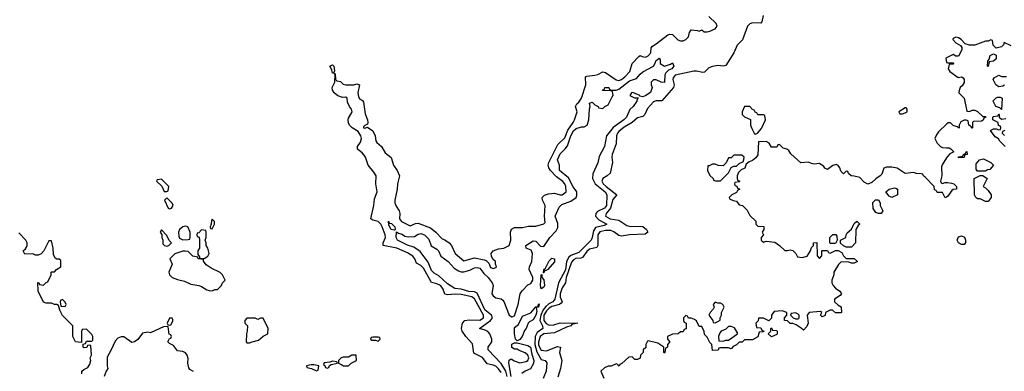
# Model space of a CAD drawing. Header units: inches. Extents: x 2380249 to 2585472, y 382747 to 546448.
# Tile 477 of 626: x 2513071 to 2520431, y 490790 to 493418. Entities that reach past the tile are written whole.
import ezdxf

# ---------------------------------------------------------------- set-up
doc = ezdxf.new("R2010")
doc.units = ezdxf.units.IN
doc.header["$MEASUREMENT"] = 0
doc.layers.add('C5419', color=7, linetype='Continuous')
doc.layers.add('C5429', color=7, linetype='Continuous')

msp = doc.modelspace()

# ---------------------------------------------------------------- linework, layer by layer
at = {"layer": 'C5419', "color": 4}
for points, elevation in [([(2516670, 490780.7), (2516650, 490809.5), (2516630, 490827.3), (2516610, 490836.9), (2516566.3, 490846.3), (2516530, 490893.3), (2516465.1, 490925.1), (2516455, 490995), (2516405.7, 491050), (2516378.7, 491090), (2516373.6, 491110), (2516381.3, 491150), (2516399.3, 491170), (2516430, 491175.5), (2516510, 491172.6), (2516538.9, 491190), (2516538.7, 491210), (2516470, 491332.6), (2516450, 491347.7), (2516370, 491364.6), (2516330, 491366.6), (2516270, 491361.7), (2516250, 491367), (2516234.7, 491410), (2516216.3, 491430), (2516190, 491443.1), (2516150, 491454.5), (2516090, 491559.6), (2516070, 491579.7), (2516037.2, 491597.2), (2516024.2, 491630), (2516010, 491651.5), (2515970, 491675.1), (2515890.7, 491710.7), (2515789.2, 491730), (2515788.2, 491750), (2515805.3, 491790), (2515803.1, 491810), (2515781.4, 491870), (2515769.8, 491889.8), (2515750, 491909.7), (2515710, 491920.7), (2515696, 491930), (2515719.1, 492030), (2515722.3, 492077.7), (2515744, 492130), (2515734, 492190), (2515736.9, 492250), (2515718.5, 492278.5), (2515674.7, 492330), (2515655.6, 492390), (2515645.7, 492405.7), (2515630, 492423.7), (2515595.3, 492450), (2515595.3, 492470), (2515617.5, 492502.5), (2515626, 492530), (2515620.9, 492550), (2515600.9, 492580.9), (2515557.2, 492610), (2515537.2, 492630), (2515530, 492648), (2515526.6, 492670), (2515530, 492682), (2515557.2, 492730), (2515552.3, 492750), (2515536, 492770), (2515522, 492802), (2515518, 492830), (2515510, 492838), (2515483.6, 492836.4), (2515450, 492849.5), (2515420.9, 492870), (2515409, 492890), (2515408, 492910), (2515427.6, 492950), (2515428.7, 493008.7), (2515422, 493018), (2515430, 493014), (2515431.3, 492970), (2515440.7, 492960.7), (2515470, 492955.5), (2515490, 492934.9), (2515510, 492930.7), (2515568.7, 492931.3), (2515590, 492938), (2515610.8, 492930), (2515599.5, 492870), (2515603.8, 492843.8), (2515610, 492826.8), (2515633.2, 492813.2), (2515640.7, 492800.7), (2515652.9, 492712.9), (2515670.3, 492670), (2515672.4, 492650), (2515670, 492638), (2515650, 492626), (2515642, 492618), (2515642, 492610), (2515650, 492606.8), (2515670, 492614), (2515710, 492587.7), (2515728.8, 492550), (2515733.4, 492513.4), (2515739.9, 492499.9), (2515774.9, 492470), (2515802.2, 492422.2), (2515847, 492387), (2515866.4, 492330), (2515892.2, 492290), (2515910.4, 492250), (2515894.6, 492190), (2515893.1, 492150), (2515876.4, 492070), (2515876.4, 492050), (2515884.4, 492024.4), (2515908.3, 491988.3), (2515912.7, 491970), (2515910.4, 491930), (2515925.5, 491910), (2515990, 491876.3), (2516030, 491893.4), (2516050, 491897.1), (2516141.2, 491861.2), (2516181.6, 491830), (2516230, 491780.5), (2516250, 491772.7), (2516280.7, 491750), (2516299.1, 491730), (2516326, 491670), (2516390, 491616), (2516470, 491637.6), (2516543.4, 491623.4), (2516558, 491618), (2516579.1, 491599.1), (2516590, 491566), (2516610, 491558), (2516630, 491564.7), (2516635.3, 491570), (2516628, 491590), (2516628, 491610), (2516608.7, 491628.7), (2516598, 491650), (2516595.3, 491670), (2516610, 491690.7), (2516650, 491704.9), (2516690.7, 491710.7), (2516729.3, 491730), (2516742.9, 491770), (2516739.6, 491830), (2516746.7, 491853.3), (2516770, 491863.8), (2516830, 491864.9), (2516875.5, 491875.5), (2516930, 491874.8), (2516989, 491891), (2516998, 491902), (2516993, 491950), (2516999, 492030), (2516979.3, 492070), (2516976, 492090), (2516993.4, 492106.6), (2517024.2, 492115.8), (2517070, 492120.3), (2517110, 492108.5), (2517126, 492110), (2517155.1, 492130), (2517154.3, 492170), (2517145.6, 492190), (2517130, 492209.5), (2517084.4, 492244.4), (2517038.9, 492290), (2517025.4, 492310), (2517020.5, 492330), (2517025.6, 492350), (2517094, 492486), (2517144.9, 492535.1), (2517168, 492592), (2517208.4, 492650), (2517217.4, 492670), (2517237, 492730), (2517226, 492770), (2517235.1, 492790), (2517250, 492801.6), (2517269.8, 492830.2), (2517303.1, 492930), (2517300.9, 492990), (2517310, 492996.4), (2517370, 493002), (2517391.8, 493008.2), (2517430, 493028), (2517450, 493023.8), (2517530, 492968.7), (2517550, 492964.2), (2517570, 492970.3), (2517595.8, 492990), (2517630.7, 493029.3), (2517649.3, 493090), (2517698.6, 493141.4), (2517710, 493150.8), (2517723.4, 493143.4), (2517750, 493138.4), (2517770, 493146.4), (2517789.6, 493170), (2517792.5, 493207.5), (2517800.7, 493219.3), (2517830, 493237.1), (2517916.1, 493303.9), (2517930, 493310.4), (2517950, 493307.7), (2517990, 493267), (2518010, 493258.9), (2518030, 493260.2), (2518050, 493270.3), (2518069.7, 493290), (2518078, 493322), (2518090, 493341), (2518138, 493338), (2518150, 493332), (2518170, 493342), (2518187.1, 493327.1), (2518210, 493327.3), (2518230, 493330.8), (2518270, 493348.4), (2518283.7, 493370), (2518278, 493390), (2518222.6, 493442.6)], 36), ([(2518628.5, 493450), (2518618, 493402), (2518610, 493392.7), (2518550, 493394.3), (2518530, 493386.9), (2518511, 493369), (2518474.1, 493265.9), (2518433.4, 493226.6), (2518410.2, 493170), (2518350, 493076), (2518328.6, 493071.4), (2518290, 493074.6), (2518250, 493067.4), (2518222.8, 493057.2), (2518190, 493026.6), (2518176.7, 493023.3), (2518130, 493034.2), (2518110, 493033.3), (2517970, 493002.3), (2517955.8, 492984.2), (2517954.4, 492970), (2517962.8, 492930), (2517957.3, 492910), (2517870, 492811.8), (2517830, 492811), (2517810, 492803.1), (2517764.8, 492755.2), (2517743.8, 492710), (2517730, 492694.5), (2517690, 492684.2), (2517648.5, 492650), (2517590, 492614.8), (2517550, 492582.4), (2517539.5, 492570), (2517531.7, 492550), (2517530.3, 492489.7), (2517499.5, 492410), (2517497, 492390), (2517501.3, 492350), (2517483.7, 492270), (2517462.4, 492250), (2517430.4, 492230), (2517423.2, 492210), (2517433.6, 492190), (2517454.7, 492170), (2517534.8, 492110), (2517505.6, 492074.4), (2517487, 492010), (2517455.3, 491970), (2517450.3, 491950), (2517484, 491930), (2517550, 491920.2), (2517610, 491878.9), (2517630, 491874.2), (2517730, 491871.4), (2517756.4, 491850), (2517767.3, 491830), (2517745.8, 491814.2), (2517630, 491810.8), (2517570, 491799.3), (2517550, 491804.2), (2517512.7, 491832.7), (2517490, 491842.2), (2517450, 491842.3), (2517407.7, 491832.3), (2517392.7, 491810), (2517392.4, 491730), (2517385.1, 491714.9), (2517330, 491701.8), (2517310, 491686), (2517278.8, 491641.2), (2517265.4, 491634.6), (2517228.2, 491631.8), (2517210, 491622), (2517195.5, 491604.5), (2517156.5, 491490), (2517152, 491450), (2517127.1, 491412.9), (2517111.6, 491370), (2517110, 491342.8), (2517126, 491310), (2517119.6, 491300.4), (2517107.3, 491290), (2517050, 491274.5), (2517030, 491262.5), (2517010, 491243.1), (2516990.2, 491210), (2516989.6, 491169.6), (2517006.5, 491146.5), (2517030, 491133.7), (2517063.3, 491136.7), (2517110, 491152.8), (2517242, 491150), (2517199.6, 491140.4), (2517191.3, 491130), (2517159.1, 491120.9), (2517070, 491078.7), (2516988.2, 491070), (2516960.7, 491050), (2516949.4, 491010), (2516950, 490984.9), (2516970, 490947.4), (2517010, 490944.2), (2517090, 490974.8), (2517114, 490970), (2517107.3, 490930), (2517124, 490870), (2517113, 490810), (2517094.4, 490745.6)], 36), ([(2520000, 493133), (2519994, 493130), (2519998, 493098), (2520000, 493097.3)], 44), ([(2516714, 490750), (2516704, 490790), (2516670, 490848.3), (2516572.7, 490950), (2516572.7, 490970), (2516599.5, 491010), (2516599.6, 491030), (2516584.2, 491070), (2516570, 491087.3), (2516550, 491098.4), (2516508, 491110), (2516589.6, 491170), (2516604.2, 491190), (2516598.4, 491210), (2516548.5, 491248.5), (2516490, 491373.6), (2516470, 491384.8), (2516427.4, 491387.4), (2516370, 491404.8), (2516324, 491410), (2516270, 491443.6), (2516203.5, 491503.5), (2516170, 491522.9), (2516150, 491544.5), (2516125.1, 491605.1), (2516065.1, 491685.1), (2516016.9, 491716.9), (2515970, 491733.3), (2515895.3, 491770), (2515886, 491790), (2515888, 491832), (2515902, 491822), (2515930, 491814), (2515950, 491799.1), (2515975.1, 491795.1), (2516022.9, 491797.1), (2516050, 491814), (2516070, 491819.1), (2516096, 491810), (2516130, 491778), (2516147.7, 491727.7), (2516190, 491702.8), (2516202.8, 491690), (2516218.8, 491650), (2516273.4, 491610), (2516319.6, 491559.6), (2516350, 491541.3), (2516370, 491533.7), (2516390, 491533.4), (2516434.7, 491545.2), (2516470, 491562.4), (2516490, 491566.4), (2516510, 491560.4), (2516540.9, 491520.9), (2516574, 491490), (2516603.1, 491450), (2516610.3, 491430), (2516599.5, 491370), (2516610, 491353), (2516630, 491338.9), (2516670, 491331.7), (2516682.5, 491322.5), (2516691.2, 491311.2), (2516729.3, 491209.3), (2516750, 491196.9), (2516770, 491205.7), (2516796.5, 491290), (2516813.1, 491370), (2516827.4, 491392.6), (2516870, 491436), (2516893.1, 491446.9), (2516906.6, 491470), (2516907, 491490), (2516879.5, 491550), (2516881.6, 491570), (2516899.7, 491610), (2516903.6, 491670), (2516895.3, 491695.3), (2516858, 491710), (2516855.3, 491730), (2516910, 491766), (2516930, 491762), (2516965.2, 491725.2), (2516990, 491722.8), (2517035.1, 491790), (2517081, 491839), (2517094.7, 491865.3), (2517093.5, 491893.5), (2517073.6, 491950), (2517102.8, 492017.2), (2517123.8, 492036.2), (2517190, 492060.4), (2517230, 492088.4), (2517236.3, 492103.7), (2517235.8, 492130), (2517208.1, 492168.1), (2517174.7, 492234.7), (2517107.3, 492290), (2517105.2, 492330), (2517092.3, 492370), (2517110, 492415.5), (2517148.2, 492451.8), (2517165.3, 492474.7), (2517190, 492550.7), (2517210, 492587.7), (2517230, 492605.5), (2517270, 492617.3), (2517290, 492616), (2517313.2, 492630), (2517326, 492670), (2517329.5, 492750.5), (2517335.3, 492770), (2517330, 492794), (2517350, 492802), (2517370, 492782), (2517394, 492770), (2517398, 492758), (2517430, 492754), (2517446, 492770), (2517470, 492782), (2517499, 492841), (2517508, 492850), (2517502, 492882), (2517490, 492886), (2517427.3, 492887.3), (2517430, 492894), (2517442, 492898), (2517446, 492910), (2517474, 492910), (2517478, 492898), (2517492, 492892), (2517530, 492891), (2517550, 492897.3), (2517630, 492959.5), (2517682.7, 492977.3), (2517709.2, 493010), (2517730, 493027.3), (2517808, 493070), (2517823.1, 493096.9), (2517825.2, 493110), (2517850, 493131), (2517858, 493118), (2517858, 493090), (2517890, 493070.8), (2517935.3, 493084.7), (2517950, 493094), (2517962, 493070), (2517944.7, 493050), (2517920.4, 493039.6), (2517899.8, 493020.2), (2517893.4, 493006.6), (2517890, 492948), (2517866, 492950), (2517830, 492968), (2517810, 492968), (2517792, 492950), (2517791.3, 492930), (2517798, 492910), (2517785.4, 492874.6), (2517752, 492850), (2517730, 492842), (2517706, 492846), (2517706, 492850), (2517654, 492874), (2517644.7, 492870), (2517632, 492850), (2517667.3, 492832.7), (2517694, 492834), (2517683.6, 492816.4), (2517684.7, 492810), (2517656, 492770), (2517632.7, 492747.3), (2517607.3, 492690), (2517587.3, 492670), (2517507.3, 492612.7), (2517457.3, 492550), (2517443.8, 492470), (2517403.7, 492396.3), (2517392.7, 492347.3), (2517355.5, 492264.5), (2517352.7, 492230), (2517371.7, 492191.7), (2517448, 492130), (2517460.4, 492110), (2517456.9, 492030), (2517443, 492010), (2517390, 491983.6), (2517378.7, 491970), (2517376.5, 491950), (2517401.2, 491921.2), (2517461, 491890), (2517439.9, 491880.1), (2517376.5, 491863.5), (2517359.9, 491840.1), (2517351.3, 491788.7), (2517343, 491770), (2517250, 491676.9), (2517190, 491656), (2517176.1, 491643.9), (2517158, 491610), (2517150, 491549.5), (2517098.9, 491450), (2517070.9, 491329.1), (2517056.5, 491310), (2517026.4, 491293.6), (2517004.9, 491275.1), (2516984.8, 491250), (2516965.5, 491210), (2516960.2, 491170), (2516978.5, 491130), (2516982, 491110), (2516940.4, 491079.6), (2516924.5, 491050), (2516921.2, 490990), (2516936, 490936), (2516970, 490879.1), (2516998, 490870), (2517012.3, 490852.3), (2517006.4, 490790), (2516983.1, 490736.9)], 32), ([(2520000, 492635.7), (2519939.6, 492580.4), (2519923.6, 492556.4), (2519912, 492530), (2519930, 492494), (2519954, 492470), (2519970, 492462), (2520000, 492460.5)], 44), ([(2520000, 492092), (2519990, 492086), (2519970, 492126), (2519930, 492126), (2519922, 492142), (2519910, 492146), (2519906, 492170), (2519840.4, 492240.4), (2519826, 492250), (2519822, 492262), (2519810, 492266), (2519772.7, 492267.3), (2519755.3, 492275.3), (2519690, 492268), (2519630, 492308), (2519590, 492315.3), (2519550, 492315.3), (2519531.6, 492308.4), (2519516, 492264), (2519502, 492250), (2519470, 492228.7), (2519439.8, 492200.2), (2519410, 492188), (2519383.1, 492203.1), (2519350, 492238), (2519310, 492248.7), (2519286, 492250), (2519267.3, 492267.3), (2519262, 492282), (2519250, 492286), (2519230, 492266), (2519210, 492286), (2519202, 492310), (2519190, 492328), (2519174.6, 492334.6), (2519150, 492328), (2519110, 492298), (2519090, 492308), (2519081.2, 492321.2), (2519050, 492344), (2519010, 492339), (2518990, 492342), (2518966.4, 492353.6), (2518910, 492348.7), (2518836.4, 492416.4), (2518820.4, 492440.4), (2518806, 492450), (2518778, 492458), (2518750, 492486), (2518738, 492482), (2518730, 492466), (2518690, 492466), (2518674.6, 492494.6), (2518650, 492508), (2518594, 492506), (2518590, 492408), (2518574.4, 492385.6), (2518550, 492366), (2518523.6, 492356.4), (2518502, 492338), (2518492.7, 492307.3), (2518463.6, 492296.4), (2518443.6, 492276.4), (2518434, 492250), (2518434, 492230), (2518438, 492218), (2518454, 492210), (2518450, 492206), (2518418, 492202), (2518414, 492190), (2518418, 492178), (2518432.7, 492172.7), (2518438, 492158), (2518454, 492150), (2518438, 492142), (2518430, 492126), (2518394, 492110), (2518374, 492090), (2518378, 492078), (2518405.4, 492065.4), (2518430, 492062), (2518450, 492034), (2518474, 492030), (2518510, 491994), (2518530, 491954), (2518572.7, 491912.7), (2518574, 491890), (2518590, 491874), (2518632.7, 491872.7), (2518634, 491850), (2518622, 491830), (2518632, 491810), (2518614, 491790), (2518614, 491770), (2518630, 491754), (2518650, 491762), (2518716, 491756), (2518751.1, 491731.1), (2518790, 491694), (2518810, 491692), (2518830, 491698), (2518851.6, 491691.6), (2518874, 491670), (2518886, 491646), (2518921, 491641), (2518958, 491650), (2518982, 491690), (2518990, 491714), (2519006, 491730), (2519006, 491750), (2519030, 491752), (2519032.7, 491652.7), (2519050, 491634), (2519067.3, 491652.7), (2519066, 491690), (2519070, 491694), (2519110, 491694), (2519118, 491678), (2519130, 491674), (2519170, 491694), (2519190, 491694), (2519216.9, 491676.9), (2519230, 491654), (2519250, 491634), (2519310, 491632), (2519334, 491610), (2519310, 491598), (2519290, 491598), (2519270, 491606), (2519212.7, 491607.3), (2519191.6, 491588.4), (2519158, 491530), (2519158, 491510), (2519142, 491470), (2519142, 491450), (2519151.3, 491430), (2519170, 491411.3), (2519202, 491390), (2519214, 491370), (2519203.6, 491356.4), (2519162, 491330), (2519162, 491310), (2519186.4, 491286.4), (2519211.3, 491271.3), (2519214, 491230), (2519210, 491226), (2519170, 491228), (2519147.3, 491247.3), (2519130, 491248), (2519094, 491230), (2519092.7, 491207.3), (2519070, 491198), (2519058, 491210), (2519066, 491230), (2519056.4, 491236.4), (2518971.3, 491228.7), (2518958, 491210), (2518964.7, 491150), (2518955.3, 491124.7), (2518930, 491098), (2518913.6, 491113.6), (2518876.4, 491136.4), (2518850, 491146), (2518830, 491146), (2518810, 491166), (2518788.7, 491168.7), (2518788, 491190), (2518806, 491210), (2518806, 491230), (2518770, 491242), (2518710, 491238), (2518691.3, 491210), (2518690, 491186), (2518670, 491166), (2518630, 491188), (2518594, 491186), (2518591.6, 491168.4), (2518574, 491150), (2518578, 491118), (2518610, 491114), (2518618, 491098), (2518634, 491090), (2518630, 491086), (2518598, 491082), (2518590, 491048), (2518550, 491026), (2518490, 491026), (2518471.6, 491008.4), (2518450, 491008), (2518430, 490988), (2518404.7, 490975.3), (2518390, 490958), (2518370, 490966), (2518310, 490966), (2518298, 490962), (2518291.6, 490948.4), (2518250, 490946), (2518246, 490990), (2518230, 491006), (2518210, 491046), (2518190, 491066), (2518187.3, 491087.3), (2518170, 491126), (2518150, 491126), (2518130, 491166), (2518116.4, 491176.4), (2518090, 491186), (2518070, 491186), (2518062, 491202), (2518050, 491206), (2518034, 491190), (2518034, 491170), (2518038, 491158), (2518054, 491150), (2518052.7, 491107.3), (2518038, 491102), (2518030, 491086), (2518010, 491086), (2517994, 491070), (2517950, 491068), (2517914, 491050), (2517914, 491030), (2517932, 491010), (2517914, 490990), (2517914, 490970), (2517898, 490962), (2517894, 490930), (2517890, 490926), (2517886, 490930), (2517886, 490970), (2517840.2, 491000.2), (2517770, 491018), (2517764.7, 491015.3), (2517752, 490990), (2517751, 490969), (2517732, 490950), (2517732, 490930), (2517712, 490910), (2517710, 490888), (2517690, 490878), (2517670, 490878), (2517650, 490898), (2517623.6, 490896.4), (2517572.7, 490847.3), (2517558, 490842), (2517551.6, 490828.4), (2517546, 490830), (2517542, 490842), (2517530, 490846), (2517491.6, 490828.4), (2517470, 490828), (2517443.6, 490816.4), (2517414, 490790), (2517438, 490738)], 44), ([(2520000, 492386.1), (2519966.4, 492333.6), (2519962, 492318), (2519964.7, 492250), (2519954, 492210), (2519958, 492198), (2519970, 492194), (2519990, 492202), (2520000, 492202)], 44), ([(2513535.3, 490770), (2513535.3, 490790), (2513550, 490804.7), (2513580.4, 490819.6), (2513596.4, 490843.6), (2513602, 490870), (2513598, 490890), (2513608, 490910), (2513602, 490982), (2513590, 490986), (2513578, 490982), (2513572, 490968), (2513550, 490966), (2513546, 490970), (2513546, 490994), (2513562, 490998), (2513570, 491014), (2513610, 491014), (2513618, 491022), (2513618, 491050), (2513610, 491066), (2513570, 491106), (2513538, 491102), (2513532.7, 491087.3), (2513534, 491006), (2513489, 491009), (2513468, 491050), (2513468, 491130), (2513390, 491206), (2513370, 491246), (2513362, 491282), (2513348, 491288), (2513332, 491288), (2513310, 491298), (2513270, 491298), (2513250, 491306), (2513208.4, 491388.4), (2513207.3, 491452.7), (2513214, 491450), (2513218, 491438), (2513250, 491434), (2513270, 491454), (2513282, 491458), (2513306, 491510), (2513306, 491530), (2513310, 491534), (2513330, 491534), (2513346, 491550), (2513378, 491570), (2513378, 491618), (2513367.3, 491627.3), (2513348.4, 491628.4), (2513336.4, 491636.4), (2513323.1, 491663.1), (2513322, 491710), (2513310, 491766), (2513290, 491766), (2513252, 491690), (2513231.1, 491668.9), (2513210, 491658), (2513190, 491658), (2513170, 491668), (2513110, 491666), (2513098, 491690), (2513115.3, 491704.7), (2513122, 491718), (2513128, 491730), (2513128, 491750), (2513118, 491770), (2513064.5, 491824.5)], 44), ([(2514370, 490788.7), (2514343.7, 490803.7), (2514335.5, 490815.5), (2514328.7, 490850), (2514330, 490886), (2514324, 490910), (2514310, 490928.7), (2514290, 490937.2), (2514250, 490942), (2514222, 490982), (2514190, 490998), (2514178, 491010), (2514190, 491034), (2514202, 491038), (2514206, 491050), (2514202, 491062), (2514188.4, 491068.4), (2514182, 491122), (2514150, 491126), (2514050, 491078), (2514030, 491082), (2513990, 491074), (2513953.2, 491026.8), (2513930, 491009), (2513910, 491004), (2513850, 491048.7), (2513830, 491048.7), (2513803.5, 491036.5), (2513784, 491016), (2513756, 490950), (2513725.4, 490894.6), (2513724.7, 490830), (2513731, 490810), (2513718, 490790), (2513702, 490750)], 44), ([(2516745.3, 490750), (2516727.3, 490852.7), (2516730, 490874), (2516740.2, 490879.8), (2516750, 490881), (2516768.1, 490868.1), (2516810, 490854), (2516856.6, 490863.4), (2516869.3, 490870.7), (2516877.2, 490890), (2516869.2, 490910), (2516850, 490929.2), (2516805.1, 490945.1), (2516790, 490955.3), (2516770, 490955.3), (2516748.9, 490968.9), (2516750, 490992), (2516770, 491002), (2516790, 491002), (2516870, 490984), (2516890.2, 490970), (2516898.5, 490918.5), (2516914.6, 490870), (2516911.8, 490848.2), (2516890.4, 490809.6), (2516848.6, 490791.4), (2516825.4, 490774.6)], 28)]:
    msp.add_lwpolyline(points, dxfattribs=dict(at, elevation=elevation))
for points, elevation in [([(2515410, 493018), (2515404, 493044), (2515389.7, 493070), (2515410, 493080.7), (2515419.1, 493070), (2515424.7, 493035.3), (2515419.6, 493020.4)], 36), ([(2518530, 492768), (2518490, 492768), (2518471.3, 492730), (2518472, 492710), (2518490, 492692), (2518532.7, 492672.7), (2518534, 492630), (2518543.6, 492603.6), (2518564.7, 492564.7), (2518570, 492562), (2518586, 492570), (2518616.4, 492603.6), (2518646, 492670), (2518642, 492702), (2518630, 492706), (2518590, 492706), (2518582, 492722), (2518570, 492726), (2518562, 492742), (2518550, 492746)], 44), ([(2519698, 492758), (2519690, 492758), (2519642, 492730), (2519650, 492714), (2519670, 492714), (2519690, 492722), (2519706, 492730), (2519706, 492750)], 44), ([(2518470, 492406), (2518410, 492406), (2518390, 492386), (2518370, 492386), (2518352.7, 492347.3), (2518330, 492326), (2518292.7, 492327.3), (2518270, 492338), (2518250, 492338), (2518226, 492326), (2518214, 492326), (2518212, 492290), (2518230, 492254), (2518254, 492230), (2518258, 492218), (2518272.7, 492212.7), (2518310, 492214), (2518370, 492274), (2518390, 492314), (2518410, 492322), (2518430, 492322), (2518450, 492342), (2518482, 492358), (2518486, 492390)], 44), ([(2514130, 492226), (2514098, 492222), (2514094, 492210), (2514132.7, 492172.7), (2514150, 492134), (2514170, 492134), (2514182, 492138), (2514186, 492170)], 44), ([(2519590, 492088), (2519570, 492098), (2519546, 492130), (2519570, 492151.3), (2519610, 492162), (2519619.6, 492159.6), (2519634, 492150), (2519632, 492110)], 44), ([(2514170, 492086), (2514154, 492070), (2514182, 492010), (2514190, 492004.7), (2514206, 492010), (2514218, 492030), (2514210, 492046)], 44), ([(2519490, 491968.7), (2519470, 491978), (2519450, 492006), (2519448.9, 492051.1), (2519468.4, 492071.6), (2519491.3, 492071.3), (2519502, 492050), (2519502, 492030), (2519522, 491990), (2519510, 491968.7)], 44), ([(2514510, 491926), (2514503.6, 491916.4), (2514502, 491890), (2514494, 491870), (2514498, 491858), (2514510, 491854), (2514526, 491890), (2514526, 491910)], 44), ([(2515870, 491844), (2515847, 491850), (2515830, 491882), (2515827.3, 491912.7), (2515836, 491896), (2515850, 491893.4), (2515875.5, 491870), (2515878, 491850), (2515876, 491844)], 32), ([(2519250, 491718), (2519228, 491728), (2519207.3, 491747.3), (2519206, 491770), (2519246, 491790), (2519248, 491810), (2519256.4, 491823.6), (2519288.4, 491851.6), (2519310, 491894), (2519330, 491912), (2519351.3, 491890), (2519339.6, 491880.4), (2519322, 491850), (2519318, 491750), (2519290, 491718)], 44), ([(2514130, 491846), (2514122, 491830), (2514130, 491814), (2514134, 491814), (2514134, 491790), (2514142, 491770), (2514142, 491742), (2514154, 491730), (2514170, 491724.7), (2514186, 491730), (2514206, 491750), (2514188.4, 491768.4), (2514170, 491806)], 44), ([(2514310, 491875.3), (2514290, 491868.7), (2514264.7, 491850), (2514258, 491830), (2514259.6, 491799.6), (2514265.4, 491785.4), (2514290, 491772), (2514330, 491774), (2514342, 491778), (2514346, 491790), (2514346, 491830), (2514328.4, 491868.4)], 44), ([(2514430, 491846), (2514410, 491826), (2514398, 491822), (2514394, 491810), (2514398, 491798), (2514411.6, 491791.6), (2514414, 491770), (2514414, 491710), (2514402, 491690), (2514402, 491662), (2514414, 491646), (2514414, 491634), (2514450, 491632), (2514470, 491644.7), (2514478, 491650), (2514488, 491670), (2514478, 491710), (2514466, 491730), (2514466, 491750), (2514458, 491770), (2514466, 491790), (2514466, 491830), (2514462, 491842)], 44), ([(2519130, 491746), (2519126, 491750), (2519128, 491790), (2519150, 491812), (2519171.6, 491811.6), (2519179.6, 491799.6), (2519182, 491770), (2519170, 491746)], 44), ([(2514290, 491688.7), (2514230, 491668), (2514194, 491630), (2514212, 491590), (2514184.7, 491530), (2514192, 491510), (2514211.1, 491491.1), (2514250, 491476), (2514303.5, 491463.5), (2514350, 491441), (2514410, 491432), (2514430, 491424.7), (2514470, 491398), (2514487.3, 491392.7), (2514510, 491392), (2514530, 491402), (2514550, 491402), (2514574.6, 491425.4), (2514590, 491454), (2514606, 491470), (2514598, 491490), (2514588, 491510), (2514570, 491528), (2514501.2, 491561.2), (2514465.6, 491585.6), (2514446, 491614), (2514446, 491626), (2514406, 491630), (2514402, 491642), (2514366, 491650), (2514330, 491686), (2514308.4, 491688.4)], 44), ([(2517002, 491542), (2516994, 491546), (2516990, 491526), (2516986, 491526), (2516989, 491550), (2517000.4, 491559.6), (2517030, 491616), (2517050, 491634.8), (2517070, 491631.3), (2517070, 491609), (2517018, 491550)], 28), ([(2516970, 491406), (2516963.7, 491430), (2516969.5, 491510.5), (2516974, 491514), (2516974, 491490), (2516990, 491474), (2516994, 491430), (2516990, 491418)], 28), ([(2513390, 491326), (2513378, 491322), (2513374, 491310), (2513378, 491278), (2513410, 491274), (2513418, 491290), (2513410, 491306)], 44), ([(2516790, 491018), (2516778, 491030), (2516769.5, 491069.5), (2516770, 491118), (2516799.3, 491140.7), (2516830, 491202.8), (2516892.3, 491227.7), (2516930, 491271.3), (2516947.3, 491272.7), (2516947.3, 491287.3), (2516954, 491294), (2516950, 491269), (2516932.7, 491267.3), (2516936.4, 491236.4), (2516930, 491209.2), (2516910, 491174), (2516880.7, 491159.3), (2516871.3, 491150), (2516858, 491110), (2516844.7, 491095.3), (2516826, 491050), (2516810, 491028)], 28), ([(2518270, 491306), (2518254, 491290), (2518262, 491270), (2518254, 491254), (2518231.6, 491228.4), (2518222, 491210), (2518252, 491170), (2518254, 491154), (2518270, 491152), (2518290, 491162), (2518307.3, 491172.7), (2518308, 491190), (2518318, 491210), (2518318, 491230), (2518338, 491270), (2518326, 491290), (2518310, 491298), (2518290, 491298)], 44), ([(2518870, 491228), (2518838, 491222), (2518834, 491210), (2518854, 491190), (2518870, 491182), (2518890, 491182), (2518898, 491190), (2518898, 491210), (2518890, 491218)], 44), ([(2514210, 491186), (2514190, 491186), (2514174, 491150), (2514178, 491138), (2514190, 491134), (2514202, 491138), (2514216.4, 491163.6), (2514216.4, 491176.4)], 44), ([(2514890, 491186), (2514870, 491186), (2514850, 491178), (2514830, 491186), (2514770, 491186), (2514754, 491170), (2514754, 491150), (2514774, 491130), (2514772, 491090), (2514766, 491070), (2514764.7, 491010), (2514770, 491002), (2514790, 491002), (2514808.7, 491011.3), (2514856.5, 491023.5), (2514890, 491052), (2514926, 491070), (2514928, 491110)], 44), ([(2518390, 491126), (2518370, 491126), (2518350, 491106), (2518314, 491090), (2518303.6, 491076.4), (2518294, 491050), (2518298, 491018), (2518330, 491014), (2518350, 491022), (2518370, 491022), (2518438, 491070), (2518438, 491078), (2518414.6, 491114.6)], 44), ([(2518690, 491048.7), (2518666, 491070), (2518686, 491090), (2518686, 491110), (2518690, 491114), (2518698, 491098), (2518730, 491094), (2518734, 491090), (2518734, 491070), (2518730, 491066)], 44), ([(2515750, 491046), (2515710, 491046), (2515698, 491042), (2515694, 491030), (2515703.6, 491023.6), (2515730, 491022), (2515750, 491014), (2515766, 491030), (2515762, 491042)], 44), ([(2515410, 490866), (2515390, 490858), (2515346.4, 490853.6), (2515342, 490842), (2515352.7, 490832.7), (2515358, 490818), (2515370, 490814), (2515382, 490818), (2515387.3, 490832.7), (2515400.4, 490839.6), (2515446, 490850), (2515442, 490862)], 44), ([(2515586, 490910), (2515554, 490910), (2515530, 490895.3), (2515490, 490895.3), (2515474, 490890), (2515454, 490870), (2515454, 490850), (2515478, 490838), (2515491.6, 490831.6), (2515530, 490832), (2515549, 490851), (2515588, 490870)], 44), ([(2515270, 490839), (2515250, 490839), (2515214, 490830), (2515218, 490818), (2515251.6, 490811.6), (2515290, 490794), (2515302, 490798), (2515306, 490830)], 44)]:
    msp.add_lwpolyline(points, close=True, dxfattribs=dict(at, elevation=elevation))
at = {"layer": 'C5429', "color": 4, "elevation": 44}
for points in [[(2520482, 493222), (2520430, 493246), (2520424.7, 493230), (2520410, 493215.3), (2520370, 493206), (2520348.4, 493228.4), (2520342, 493262), (2520330, 493266), (2520310, 493258), (2520290, 493258), (2520210, 493228), (2520170, 493228), (2520138, 493238), (2520108, 493270), (2520090, 493282), (2520070, 493288), (2520050, 493278), (2520046, 493270), (2520070, 493244.7), (2520104.7, 493224.7), (2520114, 493210), (2520112.7, 493192.7), (2520090, 493146), (2520070, 493146), (2520050, 493158), (2520000, 493133)], [(2520000, 493097.3), (2520010, 493094), (2520050, 493094), (2520054, 493090), (2520050, 493086), (2520018, 493082), (2520012, 493050), (2520024.7, 493030), (2520086.4, 492986.4), (2520111.1, 492991.1), (2520123.6, 492983.6), (2520131.6, 492971.6), (2520131.6, 492948.4), (2520116.9, 492923.1), (2520102, 492910), (2520092.7, 492887.3), (2520092, 492870), (2520132, 492830), (2520150, 492734), (2520170, 492732), (2520190, 492742), (2520210, 492742), (2520230, 492732), (2520270, 492694), (2520290, 492694), (2520294, 492690), (2520278, 492682), (2520272.7, 492667.3), (2520259.6, 492660.4), (2520202, 492658), (2520194, 492650), (2520194, 492610), (2520190, 492606), (2520182, 492622), (2520166, 492630), (2520162, 492662), (2520147.3, 492667.3), (2520130, 492668), (2520105.4, 492654.6), (2520094, 492630), (2520094, 492606), (2520078, 492618), (2520050, 492626), (2520030, 492648), (2520012.7, 492647.3), (2520000, 492635.7)], [(2520432.7, 492927.3), (2520419.6, 492920.4), (2520390, 492915.3), (2520368.7, 492930), (2520348, 492970), (2520356.4, 492983.6), (2520390, 493002), (2520410, 492992), (2520447.3, 492992.7)], [(2520438, 492470), (2520398, 492510), (2520388.4, 492528.4), (2520363.1, 492543.1), (2520328, 492590), (2520350, 492602), (2520370, 492602), (2520390, 492594), (2520402, 492598), (2520406, 492610), (2520402, 492622), (2520388, 492628), (2520386, 492650), (2520346, 492670), (2520346, 492690), (2520350, 492694), (2520382, 492698), (2520390, 492714), (2520394, 492710), (2520394, 492690), (2520410, 492674), (2520442, 492678)], [(2520434, 492590), (2520418, 492582), (2520414, 492570), (2520432, 492552)], [(2520000, 492460.5), (2520019.6, 492459.6), (2520032.7, 492452.7), (2520054, 492430), (2520024.7, 492415.3), (2520005.4, 492394.6), (2520000, 492386.1)], [(2520000, 492202), (2520010, 492202), (2520036.9, 492196.9), (2520054, 492190), (2520074, 492170), (2520074, 492150), (2520050, 492148), (2520039.6, 492140.4), (2520010, 492098), (2520000, 492092)]]:
    msp.add_lwpolyline(points, dxfattribs=at)
for points in [[(2520310, 493069), (2520306, 493070), (2520307.3, 493107.3), (2520318, 493122), (2520326, 493150), (2520350, 493162), (2520370, 493152), (2520370, 493126), (2520351.6, 493108.4), (2520318, 493102)], [(2520410, 492746), (2520398, 492758), (2520368.9, 492768.9), (2520348.4, 492808.4), (2520348.4, 492811.6), (2520370, 492834), (2520380.4, 492839.6), (2520399.6, 492839.6), (2520414, 492830)], [(2520090, 492386), (2520088, 492390), (2520090, 492394), (2520122, 492398), (2520126, 492410), (2520142, 492418), (2520146, 492430), (2520151.6, 492431.6), (2520154, 492410), (2520134, 492406), (2520130, 492388)], [(2520230, 492286), (2520220.4, 492300.4), (2520220.4, 492339.6), (2520246, 492370), (2520276.9, 492376.9), (2520331.6, 492351.6), (2520351.6, 492331.6), (2520322, 492298), (2520304.7, 492295.3), (2520290, 492286)], [(2520290, 492058), (2520250, 492078), (2520230, 492078), (2520218, 492090), (2520208, 492110), (2520206, 492230), (2520250, 492254), (2520270, 492254), (2520302, 492230), (2520274, 492170), (2520290, 492162), (2520310, 492142), (2520332, 492110), (2520332, 492090), (2520310, 492058)], [(2520110, 491738), (2520088, 491750), (2520078, 491770), (2520090, 491794), (2520110, 491802), (2520132.7, 491792.7), (2520142, 491770), (2520142, 491750), (2520130, 491738)]]:
    msp.add_lwpolyline(points, close=True, dxfattribs=at)

doc.saveas('drawing.dxf')
